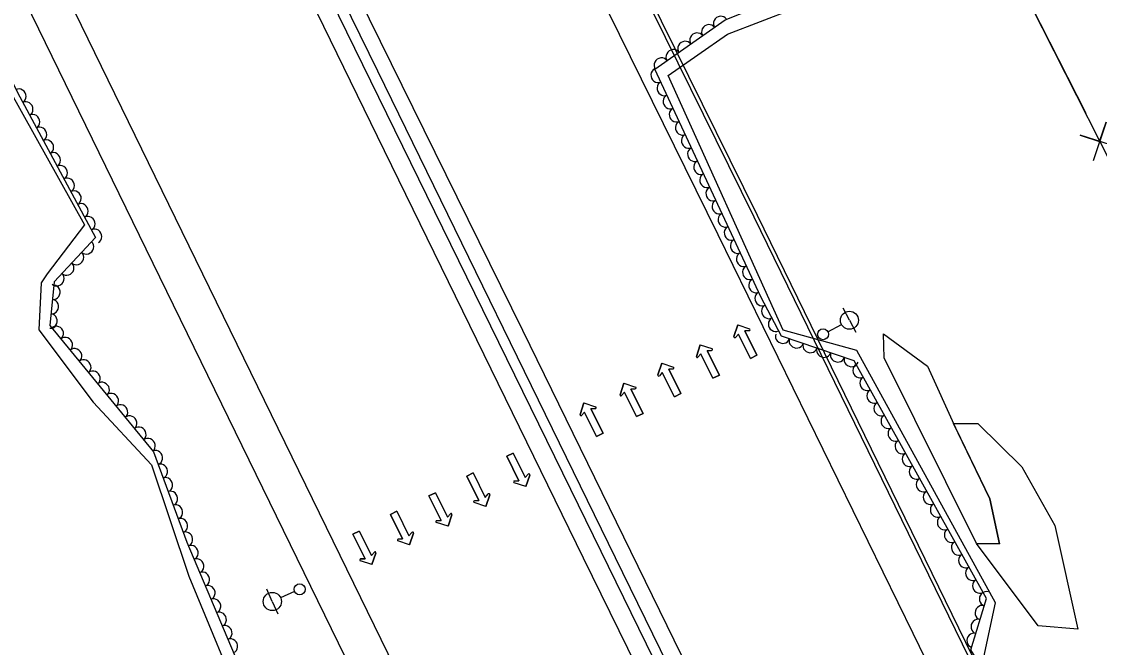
# Model space of a CAD drawing. Extents: x 1746719 to 1766531, y 631721 to 662391.
# Drawn here: x 1762510.8 to 1762808.1, y 636892.6 to 637065.4 of the extents above; entities that cross this region are included whole.
import ezdxf

# ---------------------------------------------------------------- set-up
doc = ezdxf.new("R2010")
doc.units = 0
for name, color, linetype in [('SURVEY - AERIAL SURVEY - Photo Control - Points - Elevations', 7, 'Continuous'), ('SURVEY - AERIAL SURVEY - Photo Control - Points - Locators', 7, 'Continuous'), ('SURVEY - AERIAL SURVEY - Photo Control - Points - Numbers', 7, 'Continuous'), ('SURVEY - AERIAL SURVEY - Photo Control with Text', 7, 'Continuous'), ('SURVEY - CENTERLINE - Existing Roads - Development', 7, 'Continuous'), ('SURVEY - CENTERLINE - Existing Roads Curve Text', 7, 'Continuous'), ('SURVEY - CONTROL - Points - Locators', 7, 'Continuous')]:
    doc.layers.add(name, color=color, linetype=linetype)

msp = doc.modelspace()

# ---------------------------------------------------------------- linework, layer by layer
at = {"layer": 'SURVEY - AERIAL SURVEY - Photo Control - Points - Elevations'}
for points in [[(1762773.06, 636698.72), (1762724.62, 636797.23), (1762665.78, 636917.21), (1762608.96, 637033.7), (1762547.76, 637159.19), (1762483.24, 637291.54), (1762429.61, 637401.09), (1762367.13, 637528.71), (1762311.22, 637643.03), (1762248.83, 637770.86), (1762183.89, 637904.12), (1762125.15, 638021.3), (1762090.32, 638088.89)], [(1762783.5, 636705.24), (1762745.76, 636781.92), (1762702.74, 636870.15), (1762649.08, 636980.15), (1762603.69, 637072.36), (1762560.73, 637160.61), (1762512.91, 637258.85), (1762467.62, 637351.57), (1762419.77, 637449.66), (1762380.4, 637529.73), (1762340.69, 637610.68), (1762307.07, 637679.74), (1762272.3, 637751.43), (1762238.92, 637822.21), (1762204.21, 637890.89), (1762159.32, 637981.97)], [(1762719.21, 636672.25), (1762670.76, 636770.78), (1762611.89, 636890.84), (1762555.03, 637007.4), (1762493.83, 637132.9), (1762429.32, 637265.2), (1762375.72, 637374.71), (1762313.23, 637502.34), (1762254.75, 637621.92)], [(1762709.34, 636667.39), (1762660.89, 636765.94), (1762602, 636886.01), (1762545.14, 637002.58), (1762483.94, 637128.07), (1762419.44, 637260.37), (1762365.84, 637369.88), (1762303.35, 637497.51), (1762244.87, 637617.09)], [(1762837.34, 636731.73), (1762799.64, 636808.32), (1762756.67, 636896.45), (1762702.96, 637006.55), (1762657.57, 637098.74), (1762614.67, 637186.87), (1762566.84, 637285.15), (1762521.54, 637377.89), (1762439.45, 637546.18)], [(1762847.2, 636736.59), (1762809.52, 636813.16), (1762766.56, 636901.27), (1762712.84, 637011.39), (1762667.45, 637103.58), (1762624.57, 637191.68), (1762576.73, 637289.97), (1762531.42, 637382.71), (1762511.67, 637423.21)]]:
    msp.add_lwpolyline(points, dxfattribs=at)
at = {"layer": 'SURVEY - AERIAL SURVEY - Photo Control - Points - Locators'}
for p, q in [((1762707.27, 636978.44), (1762708.35, 636981.64)), ((1762708.35, 636981.64), (1762707.27, 636978.44)), ((1762708.35, 636981.64), (1762711.55, 636980.57)), ((1762708.35, 636981.64), (1762711.55, 636980.57)), ((1762708.5, 636979.13), (1762707.69, 636978.2)), ((1762708.5, 636979.13), (1762707.69, 636978.2)), ((1762711.85, 636972.39), (1762708.5, 636979.13)), ((1762711.85, 636972.39), (1762708.5, 636979.13)), ((1762711.49, 636980.09), (1762710.26, 636980)), ((1762710.26, 636980), (1762711.49, 636980.09)), ((1762710.26, 636980), (1762713.61, 636973.27)), ((1762713.61, 636973.27), (1762710.26, 636980)), ((1762696.91, 636972.98), (1762697.99, 636976.18)), ((1762697.99, 636976.18), (1762696.91, 636972.98)), ((1762697.99, 636976.18), (1762701.19, 636975.1)), ((1762697.99, 636976.18), (1762701.19, 636975.1)), ((1762701.13, 636974.62), (1762699.9, 636974.54)), ((1762699.9, 636974.54), (1762701.13, 636974.62)), ((1762699.9, 636974.54), (1762703.25, 636967.8)), ((1762703.25, 636967.8), (1762699.9, 636974.54)), ((1762698.14, 636973.66), (1762697.33, 636972.74)), ((1762698.14, 636973.66), (1762697.33, 636972.74)), ((1762701.48, 636966.93), (1762698.14, 636973.66)), ((1762701.48, 636966.93), (1762698.14, 636973.66)), ((1762713.61, 636973.27), (1762711.85, 636972.39)), ((1762711.85, 636972.39), (1762713.61, 636973.27)), ((1762686.29, 636967.87), (1762687.37, 636971.07)), ((1762687.37, 636971.07), (1762686.29, 636967.87)), ((1762687.52, 636968.55), (1762686.71, 636967.63)), ((1762687.52, 636968.55), (1762686.71, 636967.63)), ((1762687.37, 636971.07), (1762690.57, 636969.99)), ((1762687.37, 636971.07), (1762690.57, 636969.99)), ((1762690.86, 636961.82), (1762687.52, 636968.55)), ((1762690.86, 636961.82), (1762687.52, 636968.55)), ((1762690.51, 636969.51), (1762689.28, 636969.43)), ((1762689.28, 636969.43), (1762690.51, 636969.51)), ((1762689.28, 636969.43), (1762692.62, 636962.69)), ((1762692.62, 636962.69), (1762689.28, 636969.43)), ((1762675.86, 636962.38), (1762676.94, 636965.58)), ((1762676.94, 636965.58), (1762675.86, 636962.38)), ((1762676.94, 636965.58), (1762680.14, 636964.5)), ((1762676.94, 636965.58), (1762680.14, 636964.5)), ((1762703.25, 636967.8), (1762701.48, 636966.93)), ((1762701.48, 636966.93), (1762703.25, 636967.8)), ((1762677.08, 636963.06), (1762676.28, 636962.14)), ((1762677.08, 636963.06), (1762676.28, 636962.14)), ((1762680.43, 636956.33), (1762677.08, 636963.06)), ((1762680.43, 636956.33), (1762677.08, 636963.06)), ((1762680.07, 636964.02), (1762678.85, 636963.94)), ((1762678.85, 636963.94), (1762680.07, 636964.02)), ((1762678.85, 636963.94), (1762682.19, 636957.2)), ((1762682.19, 636957.2), (1762678.85, 636963.94)), ((1762692.62, 636962.69), (1762690.86, 636961.82)), ((1762690.86, 636961.82), (1762692.62, 636962.69)), ((1762664.83, 636956.91), (1762665.91, 636960.11)), ((1762665.91, 636960.11), (1762664.83, 636956.91)), ((1762665.91, 636960.11), (1762669.11, 636959.04)), ((1762665.91, 636960.11), (1762669.11, 636959.04)), ((1762666.06, 636957.6), (1762665.25, 636956.67)), ((1762666.06, 636957.6), (1762665.25, 636956.67)), ((1762669.4, 636950.86), (1762666.06, 636957.6)), ((1762669.4, 636950.86), (1762666.06, 636957.6)), ((1762669.04, 636958.56), (1762667.82, 636958.47)), ((1762667.82, 636958.47), (1762669.04, 636958.56)), ((1762667.82, 636958.47), (1762671.16, 636951.74)), ((1762671.16, 636951.74), (1762667.82, 636958.47)), ((1762682.19, 636957.2), (1762680.43, 636956.33)), ((1762680.43, 636956.33), (1762682.19, 636957.2)), ((1762671.16, 636951.74), (1762669.4, 636950.86)), ((1762669.4, 636950.86), (1762671.16, 636951.74)), ((1762644.61, 636945.38), (1762646.38, 636946.26)), ((1762646.38, 636946.26), (1762644.61, 636945.38)), ((1762647.96, 636938.64), (1762644.61, 636945.38)), ((1762644.61, 636945.38), (1762647.96, 636938.64)), ((1762646.38, 636946.26), (1762649.72, 636939.52)), ((1762646.38, 636946.26), (1762649.72, 636939.52)), ((1762633.58, 636939.91), (1762635.35, 636940.79)), ((1762635.35, 636940.79), (1762633.58, 636939.91)), ((1762636.93, 636933.18), (1762633.58, 636939.91)), ((1762633.58, 636939.91), (1762636.93, 636933.18)), ((1762635.35, 636940.79), (1762638.69, 636934.05)), ((1762635.35, 636940.79), (1762638.69, 636934.05)), ((1762649.72, 636939.52), (1762650.53, 636940.45)), ((1762649.72, 636939.52), (1762650.53, 636940.45)), ((1762650.95, 636940.21), (1762649.87, 636937.01)), ((1762649.87, 636937.01), (1762650.95, 636940.21)), ((1762649.87, 636937.01), (1762646.67, 636938.08)), ((1762649.87, 636937.01), (1762646.67, 636938.08)), ((1762646.73, 636938.56), (1762647.96, 636938.64)), ((1762647.96, 636938.64), (1762646.73, 636938.56)), ((1762623.15, 636934.42), (1762624.91, 636935.3)), ((1762624.91, 636935.3), (1762623.15, 636934.42)), ((1762626.5, 636927.69), (1762623.15, 636934.42)), ((1762623.15, 636934.42), (1762626.5, 636927.69)), ((1762624.91, 636935.3), (1762628.26, 636928.56)), ((1762624.91, 636935.3), (1762628.26, 636928.56)), ((1762635.7, 636933.09), (1762636.93, 636933.18)), ((1762636.93, 636933.18), (1762635.7, 636933.09)), ((1762638.69, 636934.05), (1762639.5, 636934.98)), ((1762638.69, 636934.05), (1762639.5, 636934.98)), ((1762639.92, 636934.74), (1762638.84, 636931.54)), ((1762638.84, 636931.54), (1762639.92, 636934.74)), ((1762612.53, 636929.31), (1762614.29, 636930.19)), ((1762614.29, 636930.19), (1762612.53, 636929.31)), ((1762614.29, 636930.19), (1762617.64, 636923.45)), ((1762614.29, 636930.19), (1762617.64, 636923.45)), ((1762638.84, 636931.54), (1762635.64, 636932.61)), ((1762638.84, 636931.54), (1762635.64, 636932.61)), ((1762615.88, 636922.58), (1762612.53, 636929.31)), ((1762612.53, 636929.31), (1762615.88, 636922.58)), ((1762628.41, 636926.05), (1762625.21, 636927.12)), ((1762628.41, 636926.05), (1762625.21, 636927.12)), ((1762625.27, 636927.6), (1762626.5, 636927.69)), ((1762626.5, 636927.69), (1762625.27, 636927.6)), ((1762628.26, 636928.56), (1762629.07, 636929.49)), ((1762628.26, 636928.56), (1762629.07, 636929.49)), ((1762629.49, 636929.25), (1762628.41, 636926.05)), ((1762628.41, 636926.05), (1762629.49, 636929.25)), ((1762602.17, 636923.85), (1762603.93, 636924.72)), ((1762603.93, 636924.72), (1762602.17, 636923.85)), ((1762605.51, 636917.11), (1762602.17, 636923.85)), ((1762602.17, 636923.85), (1762605.51, 636917.11)), ((1762603.93, 636924.72), (1762607.28, 636917.99)), ((1762603.93, 636924.72), (1762607.28, 636917.99)), ((1762617.64, 636923.45), (1762618.45, 636924.38)), ((1762617.64, 636923.45), (1762618.45, 636924.38)), ((1762618.86, 636924.14), (1762617.79, 636920.94)), ((1762617.79, 636920.94), (1762618.86, 636924.14)), ((1762617.79, 636920.94), (1762614.59, 636922.02)), ((1762617.79, 636920.94), (1762614.59, 636922.02)), ((1762614.65, 636922.49), (1762615.88, 636922.58)), ((1762615.88, 636922.58), (1762614.65, 636922.49)), ((1762607.28, 636917.99), (1762608.08, 636918.91)), ((1762607.28, 636917.99), (1762608.08, 636918.91)), ((1762608.5, 636918.67), (1762607.43, 636915.47)), ((1762607.43, 636915.47), (1762608.5, 636918.67)), ((1762607.43, 636915.47), (1762604.23, 636916.55)), ((1762607.43, 636915.47), (1762604.23, 636916.55)), ((1762604.29, 636917.03), (1762605.51, 636917.11)), ((1762605.51, 636917.11), (1762604.29, 636917.03))]:
    msp.add_line(p, q, dxfattribs=at)
for points in [[(1762862.79, 636754.7), (1762849.42, 636767.87), (1762819.41, 636816.71), (1762776.19, 636889.95), (1762779.41, 636904.89), (1762741.18, 636974.58), (1762720.9, 636980.2), (1762689.14, 637050.48), (1762705.54, 637061.91), (1762723.72, 637068.94), (1762708.09, 637102.74), (1762678.62, 637102.42), (1762661.68, 637099.39), (1762618.4, 637186.29), (1762576.32, 637272.96), (1762529.81, 637368.33)], [(1762497.17, 637064.83), (1762528.12, 637009.32), (1762517.87, 636995.74), (1762516.14, 636993.28), (1762515.51, 636980.31), (1762530.55, 636960.37), (1762546.57, 636942.99), (1762556.91, 636912.32), (1762572.85, 636873.78), (1762592.05, 636832.37), (1762603.87, 636811.16), (1762624.37, 636789.49), (1762633.4, 636786.65), (1762654.39, 636745.68), (1762675.93, 636701.61), (1762687.02, 636668.3), (1762686.19, 636648.39), (1762629.1, 636613.41), (1762577.78, 636723.81), (1762533.74, 636819.19), (1762480.29, 636935.5)]]:
    msp.add_lwpolyline(points, dxfattribs=at)
for centre, start, end in [((1762711.47, 636980.33), 273.9629, 71.4112), ((1762711.47, 636980.33), 273.9629, 71.4112), ((1762707.51, 636978.36), 161.4112, 318.9044), ((1762707.51, 636978.36), 161.4112, 318.9044), ((1762701.11, 636974.87), 273.9629, 71.4112), ((1762701.11, 636974.87), 273.9629, 71.4112), ((1762697.14, 636972.9), 161.4112, 318.9044), ((1762697.14, 636972.9), 161.4112, 318.9044), ((1762690.49, 636969.76), 273.9629, 71.4112), ((1762690.49, 636969.76), 273.9629, 71.4112), ((1762686.52, 636967.79), 161.4112, 318.9044), ((1762686.52, 636967.79), 161.4112, 318.9044), ((1762680.06, 636964.27), 273.9629, 71.4112), ((1762680.06, 636964.27), 273.9629, 71.4112), ((1762676.09, 636962.3), 161.4112, 318.9044), ((1762676.09, 636962.3), 161.4112, 318.9044), ((1762665.06, 636956.83), 161.4112, 318.9044), ((1762665.06, 636956.83), 161.4112, 318.9044), ((1762669.03, 636958.8), 273.9629, 71.4112), ((1762669.03, 636958.8), 273.9629, 71.4112), ((1762650.71, 636940.28), 341.4112, 138.9044), ((1762650.71, 636940.28), 341.4112, 138.9044), ((1762646.75, 636938.31), 93.9629, 251.4112), ((1762646.75, 636938.31), 93.9629, 251.4112), ((1762635.72, 636932.85), 93.9629, 251.4112), ((1762635.72, 636932.85), 93.9629, 251.4112), ((1762639.68, 636934.82), 341.4112, 138.9044), ((1762639.68, 636934.82), 341.4112, 138.9044), ((1762625.29, 636927.36), 93.9629, 251.4112), ((1762625.29, 636927.36), 93.9629, 251.4112), ((1762629.25, 636929.33), 341.4112, 138.9044), ((1762629.25, 636929.33), 341.4112, 138.9044), ((1762618.63, 636924.22), 341.4112, 138.9044), ((1762618.63, 636924.22), 341.4112, 138.9044), ((1762614.67, 636922.25), 93.9629, 251.4112), ((1762614.67, 636922.25), 93.9629, 251.4112), ((1762608.27, 636918.75), 341.4112, 138.9044), ((1762608.27, 636918.75), 341.4112, 138.9044), ((1762604.3, 636916.78), 93.9629, 251.4112), ((1762604.3, 636916.78), 93.9629, 251.4112)]:
    msp.add_arc(centre, 0.246, start, end, dxfattribs=at)
at = {"layer": 'SURVEY - AERIAL SURVEY - Photo Control - Points - Numbers'}
for points in [[(1762101.32, 638090.04), (1762139.47, 638013.18), (1762181.78, 637926.27), (1762216.4, 637854.87), (1762274.24, 637736.9), (1762337.04, 637608.61), (1762400, 637479.52), (1762462.92, 637350.83), (1762538.73, 637195.19), (1762608.95, 637051.84), (1762674.55, 636917.47), (1762724.06, 636816.01), (1762780.33, 636702.09)], [(1762777.65, 636700.23), (1762731.1, 636795.47), (1762662.3, 636936.22), (1762598.25, 637067), (1762540.66, 637184.6), (1762481.17, 637306.94), (1762413.68, 637445.44), (1762350.64, 637574.34), (1762291.14, 637695.72), (1762205.98, 637869.78), (1762138.69, 638007.58), (1762099.48, 638088.85)], [(1762848.1, 636737.03), (1762810.42, 636813.6), (1762767.46, 636901.71), (1762713.74, 637011.83), (1762668.35, 637104.02), (1762625.46, 637192.12), (1762580.75, 637283.99)]]:
    msp.add_lwpolyline(points, dxfattribs=at)
at = {"layer": 'SURVEY - AERIAL SURVEY - Photo Control with Text'}
for points in [[(1762862.89, 636752.12), (1762849.55, 636763.36), (1762801.15, 636845.57), (1762772.64, 636891.97), (1762776.9, 636906.16), (1762740.47, 636971.71), (1762720.4, 636978.55), (1762714.68, 636989.42), (1762685.48, 637052.24), (1762704.87, 637065.85), (1762719.23, 637071.7), (1762707.91, 637099.34), (1762680.97, 637100.35), (1762662.78, 637097.23), (1762658.4, 637102.56), (1762612.3, 637197.08), (1762558.78, 637307.19), (1762520.33, 637387.23), (1762505.74, 637426.54), (1762513.58, 637431.76), (1762498.22, 637470.88), (1762468.27, 637540.9), (1762434.15, 637614.59), (1762433.01, 637617.65)], [(1762343.29, 637381.3), (1762378.31, 637308.67), (1762402.8, 637267.98), (1762439.16, 637196), (1762472.65, 637120.38), (1762509.6, 637045.79), (1762531.2, 637005.81), (1762519.79, 636993.53), (1762518.61, 636981.54), (1762547.16, 636946.64), (1762556.36, 636921.7), (1762578.74, 636868.77), (1762606.57, 636810.33), (1762625.84, 636791.03), (1762635.96, 636787.79), (1762670.78, 636720.91), (1762689.11, 636669.78), (1762690.71, 636645.62)]]:
    msp.add_lwpolyline(points, dxfattribs=at)
for centre, major_axis in [((1762703.59, 637064.95), (1.64, 1.15)), ((1762700.31, 637062.65), (1.64, 1.15)), ((1762697.04, 637060.35), (1.64, 1.15)), ((1762690.49, 637055.76), (1.64, 1.15)), ((1762693.76, 637058.05), (1.64, 1.15)), ((1762687.22, 637053.46), (1.64, 1.15)), ((1762686.27, 637050.54), (-0.84, 1.81)), ((1762687.95, 637046.91), (-0.84, 1.81)), ((1762510.11, 637044.84), (0.95, -1.76)), ((1762512.01, 637041.32), (0.95, -1.76)), ((1762689.64, 637043.28), (-0.84, 1.81)), ((1762513.91, 637037.8), (0.95, -1.76)), ((1762691.33, 637039.66), (-0.84, 1.81)), ((1762693.01, 637036.03), (-0.84, 1.81)), ((1762515.81, 637034.29), (0.95, -1.76)), ((1762694.7, 637032.4), (-0.84, 1.81)), ((1762517.71, 637030.77), (0.95, -1.76)), ((1762519.61, 637027.25), (0.95, -1.76)), ((1762696.38, 637028.77), (-0.84, 1.81)), ((1762521.51, 637023.73), (0.95, -1.76)), ((1762698.07, 637025.15), (-0.84, 1.81)), ((1762523.42, 637020.21), (0.95, -1.76)), ((1762699.76, 637021.52), (-0.84, 1.81)), ((1762701.44, 637017.89), (-0.84, 1.81)), ((1762525.32, 637016.69), (0.95, -1.76)), ((1762703.13, 637014.26), (-0.84, 1.81)), ((1762527.22, 637013.17), (0.95, -1.76)), ((1762529.12, 637009.65), (0.95, -1.76)), ((1762704.81, 637010.64), (-0.84, 1.81)), ((1762531.02, 637006.13), (0.95, -1.76)), ((1762706.5, 637007.01), (-0.84, 1.81)), ((1762528.73, 637003.15), (-1.36, -1.47)), ((1762708.19, 637003.38), (-0.84, 1.81)), ((1762526, 637000.22), (-1.36, -1.47)), ((1762709.87, 636999.76), (-0.84, 1.81)), ((1762523.28, 636997.29), (-1.36, -1.47)), ((1762520.56, 636994.36), (-1.36, -1.47)), ((1762711.56, 636996.13), (-0.84, 1.81)), ((1762519.51, 636990.67), (-0.2, -1.99)), ((1762713.24, 636992.5), (-0.84, 1.81)), ((1762714.96, 636988.89), (-0.93, 1.77)), ((1762519.11, 636986.69), (-0.2, -1.99)), ((1762716.82, 636985.35), (-0.93, 1.77)), ((1762518.72, 636982.71), (-0.2, -1.99)), ((1762718.68, 636981.81), (-0.93, 1.77)), ((1762520.4, 636979.35), (1.27, -1.55)), ((1762522.93, 636976.26), (1.27, -1.55)), ((1762720.7, 636978.45), (-1.89, 0.64)), ((1762724.49, 636977.16), (-1.89, 0.64)), ((1762525.46, 636973.16), (1.27, -1.55)), ((1762728.27, 636975.87), (-1.89, 0.64)), ((1762732.06, 636974.58), (-1.89, 0.64)), ((1762528, 636970.07), (1.27, -1.55)), ((1762735.85, 636973.29), (-1.89, 0.64)), ((1762739.63, 636972), (-1.89, 0.64)), ((1762530.53, 636966.97), (1.27, -1.55)), ((1762741.98, 636968.99), (-0.97, 1.75)), ((1762533.06, 636963.87), (1.27, -1.55)), ((1762743.93, 636965.5), (-0.97, 1.75)), ((1762535.59, 636960.78), (1.27, -1.55)), ((1762745.87, 636962), (-0.97, 1.75)), ((1762538.13, 636957.68), (1.27, -1.55)), ((1762747.81, 636958.5), (-0.97, 1.75)), ((1762540.66, 636954.59), (1.27, -1.55)), ((1762749.76, 636955.01), (-0.97, 1.75)), ((1762543.19, 636951.49), (1.27, -1.55)), ((1762545.72, 636948.39), (1.27, -1.55)), ((1762751.7, 636951.51), (-0.97, 1.75)), ((1762753.64, 636948.01), (-0.97, 1.75)), ((1762547.76, 636945.01), (0.69, -1.88)), ((1762755.58, 636944.52), (-0.97, 1.75)), ((1762549.14, 636941.26), (0.69, -1.88)), ((1762757.53, 636941.02), (-0.97, 1.75)), ((1762550.53, 636937.51), (0.69, -1.88)), ((1762759.47, 636937.52), (-0.97, 1.75)), ((1762551.91, 636933.75), (0.69, -1.88)), ((1762761.41, 636934.03), (-0.97, 1.75)), ((1762553.3, 636930), (0.69, -1.88)), ((1762763.36, 636930.53), (-0.97, 1.75)), ((1762554.68, 636926.25), (0.69, -1.88)), ((1762765.3, 636927.04), (-0.97, 1.75)), ((1762556.07, 636922.5), (0.69, -1.88)), ((1762767.24, 636923.54), (-0.97, 1.75)), ((1762557.59, 636918.8), (0.78, -1.84)), ((1762769.18, 636920.04), (-0.97, 1.75)), ((1762771.13, 636916.55), (-0.97, 1.75)), ((1762559.15, 636915.11), (0.78, -1.84)), ((1762560.7, 636911.43), (0.78, -1.84)), ((1762773.07, 636913.05), (-0.97, 1.75)), ((1762562.26, 636907.74), (0.78, -1.84)), ((1762775.01, 636909.55), (-0.97, 1.75)), ((1762563.82, 636904.06), (0.78, -1.84)), ((1762776.86, 636906.05), (0.57, 1.92)), ((1762775.71, 636902.21), (0.57, 1.92)), ((1762565.38, 636900.38), (0.78, -1.84)), ((1762774.56, 636898.38), (0.57, 1.92)), ((1762566.94, 636896.69), (0.78, -1.84)), ((1762568.49, 636893.01), (0.78, -1.84)), ((1762773.42, 636894.55), (0.57, 1.92))]:
    msp.add_ellipse(centre, major_axis=major_axis, ratio=0.940188, start_param=0, end_param=3.141593, dxfattribs=at)
at = {"layer": 'SURVEY - CENTERLINE - Existing Roads - Development'}
for p, q in [((1762739.13, 636982.95), (1762737.37, 636986.26)), ((1762733.17, 636979.78), (1762736.92, 636981.77)), ((1762739.13, 636982.95), (1762740.89, 636979.64)), ((1762579.94, 636905.29), (1762578.41, 636908.72)), ((1762586.1, 636908.04), (1762582.22, 636906.31)), ((1762579.94, 636905.29), (1762581.46, 636901.87))]:
    msp.add_line(p, q, dxfattribs=at)
for centre, radius in [((1762739.13, 636982.95), 2.5), ((1762731.85, 636979.07), 1.5), ((1762587.48, 636908.65), 1.5), ((1762579.94, 636905.29), 2.5)]:
    msp.add_circle(centre, radius, dxfattribs=at)
at = {"layer": 'SURVEY - CENTERLINE - Existing Roads Curve Text'}
for points in [[(1762233.05, 638186.11), (1762232.15, 638176.06), (1762236.35, 638177.14), (1762242.98, 638144.89), (1762268.6, 638084.83), (1762295.55, 638028.9), (1762340.04, 637936.99), (1762382.83, 637849.97), (1762430.45, 637751.03), (1762470.02, 637671.11), (1762489.49, 637631.31), (1762643.02, 637371.95), (1762683.78, 637288.85), (1762709.82, 637235.07), (1762773.45, 637100.98), (1762849.07, 636951.78), (1762928.82, 636789.81)], [(1762781.71, 637084.69), (1762804.31, 637040.09)], [(1762813.49, 637030.61), (1762802.78, 637034.05), (1762808.15, 637032.29), (1762809.91, 637037.66), (1762806.35, 637027)]]:
    msp.add_lwpolyline(points, dxfattribs=at)
at = {"layer": 'SURVEY - CONTROL - Points - Locators'}
for points in [[(1762748.56, 636979.19), (1762760.65, 636970.24), (1762768.37, 636953.28), (1762777.88, 636933.62), (1762780.52, 636921.25), (1762774.15, 636921.27), (1762748.7, 636972.55)], [(1762767.84, 636954.46), (1762774.57, 636954.47), (1762786.67, 636942.49), (1762795.83, 636926.31), (1762802.12, 636897.62), (1762791.16, 636898.54), (1762774.15, 636921.27), (1762780.52, 636921.25), (1762777.88, 636933.62)]]:
    msp.add_lwpolyline(points, close=True, dxfattribs=at)

doc.saveas('drawing.dxf')
